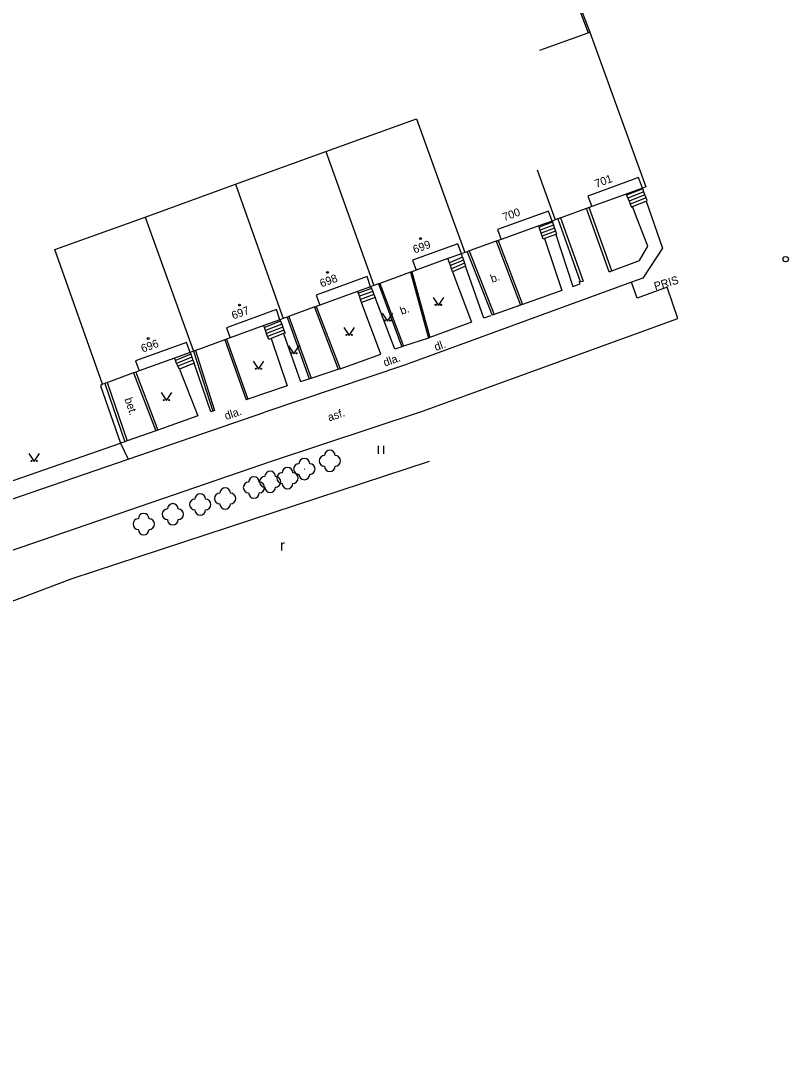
# Model space of a CAD drawing. Extents: x -577457 to -568404, y -1208466 to -1201387.
# Drawn here: x -574664.2 to -574592.3, y -1204131.9 to -1204035.2 of the extents above; entities that cross this region are included whole.
import ezdxf

# ---------------------------------------------------------------- set-up
doc = ezdxf.new("R2010")
doc.units = 0
for name, color, linetype in [('BUDOVY_MĚŘ', 7, 'Continuous'), ('BUDOVY_NEMĚŘ', 7, 'Continuous'), ('POMOC_POPIS', 7, 'Continuous'), ('ROZHRANÍ_PLOCH', 7, 'Continuous'), ('ZELEŇ', 7, 'Continuous'), ('ZN_BUDOV', 7, 'Continuous'), ('ZN_DOPLŇKOVÉ', 7, 'Continuous'), ('ZN_KULTUR', 7, 'Continuous'), ('Č_POPIS_ORIENT', 7, 'Continuous')]:
    doc.layers.add(name, color=color, linetype=linetype)

msp = doc.modelspace()

# ---------------------------------------------------------------- linework, layer by layer
at = {"layer": 'BUDOVY_MĚŘ'}
for points in [[(-574615.55, -1204037.98), (-574611.03, -1204036.35)], [(-574611.03, -1204036.35), (-574610.85, -1204036.28)], [(-574610.85, -1204036.28), (-574605.62, -1204050.78), (-574605.93, -1204050.89)], [(-574615.81, -1204049.17), (-574614.1, -1204053.87)], [(-574607.46, -1204051.45), (-574610.68, -1204052.63)], [(-574605.93, -1204050.89), (-574607.46, -1204051.45)], [(-574624.28, -1204052.22), (-574622.57, -1204056.93)], [(-574611.17, -1204052.8), (-574611.26, -1204052.83)], [(-574610.91, -1204052.71), (-574611.17, -1204052.8)], [(-574610.68, -1204052.63), (-574610.91, -1204052.71)], [(-574615.65, -1204054.43), (-574619.18, -1204055.71)], [(-574614.4, -1204053.98), (-574615.65, -1204054.43)], [(-574614.1, -1204053.87), (-574614.4, -1204053.98)], [(-574613.85, -1204053.78), (-574614.1, -1204053.87)], [(-574613.6, -1204053.69), (-574613.85, -1204053.78)], [(-574613.5, -1204053.65), (-574613.6, -1204053.69)], [(-574622.88, -1204057.04), (-574623.22, -1204056.1), (-574627.47, -1204057.64), (-574627.13, -1204058.58)], [(-574619.63, -1204055.87), (-574619.72, -1204055.9)], [(-574619.44, -1204055.8), (-574619.63, -1204055.87)], [(-574619.18, -1204055.71), (-574619.44, -1204055.8)], [(-574656.51, -1204069.27), (-574660.97, -1204056.65)], [(-574622.88, -1204057.04), (-574624.15, -1204057.5)], [(-574622.57, -1204056.93), (-574622.88, -1204057.04)], [(-574622.34, -1204056.85), (-574622.57, -1204056.93)], [(-574622.15, -1204056.78), (-574622.34, -1204056.85)], [(-574622.06, -1204056.75), (-574622.15, -1204056.78)], [(-574624.15, -1204057.5), (-574627.13, -1204058.58)], [(-574631.39, -1204060.13), (-574631.73, -1204059.19), (-574636.49, -1204060.92), (-574636.15, -1204061.86)], [(-574627.53, -1204058.73), (-574627.67, -1204058.78)], [(-574627.13, -1204058.58), (-574627.53, -1204058.73)], [(-574631.39, -1204060.13), (-574632.61, -1204060.57)], [(-574631.08, -1204060.02), (-574631.39, -1204060.13)], [(-574630.67, -1204059.87), (-574631.08, -1204060.02)], [(-574630.52, -1204059.82), (-574630.67, -1204059.87)], [(-574632.61, -1204060.57), (-574636.15, -1204061.86)], [(-574636.65, -1204062.04), (-574636.71, -1204062.06)], [(-574636.48, -1204061.98), (-574636.65, -1204062.04)], [(-574636.15, -1204061.86), (-574636.48, -1204061.98)], [(-574639.88, -1204063.22), (-574640.22, -1204062.27), (-574644.9, -1204063.99), (-574644.56, -1204064.92)], [(-574639.59, -1204063.11), (-574639.88, -1204063.22)], [(-574639.22, -1204062.97), (-574639.59, -1204063.11)], [(-574639.05, -1204062.91), (-574639.22, -1204062.97)], [(-574638.98, -1204062.89), (-574639.05, -1204062.91)], [(-574641.39, -1204063.77), (-574644.56, -1204064.92)], [(-574639.88, -1204063.22), (-574641.39, -1204063.77)], [(-574644.88, -1204065.04), (-574645.06, -1204065.11)], [(-574644.56, -1204064.92), (-574644.88, -1204065.04)], [(-574648.29, -1204066.29), (-574648.63, -1204065.35), (-574653.41, -1204067.08), (-574653.07, -1204068.02)], [(-574647.41, -1204065.97), (-574647.8, -1204066.11)], [(-574645.06, -1204065.11), (-574645.13, -1204065.14)], [(-574649.76, -1204066.82), (-574653.07, -1204068.02)], [(-574648.29, -1204066.29), (-574649.76, -1204066.82)], [(-574647.98, -1204066.18), (-574648.29, -1204066.29)], [(-574647.8, -1204066.11), (-574647.98, -1204066.18)], [(-574653.59, -1204068.21), (-574653.68, -1204068.24)], [(-574653.38, -1204068.13), (-574653.59, -1204068.21)], [(-574653.07, -1204068.02), (-574653.38, -1204068.13)], [(-574656.29, -1204069.19), (-574656.51, -1204069.27)], [(-574656.07, -1204069.11), (-574656.29, -1204069.19)], [(-574655.94, -1204069.06), (-574656.07, -1204069.11)]]:
    msp.add_lwpolyline(points, dxfattribs=at)
at = {"layer": 'BUDOVY_NEMĚŘ'}
for points in [[(-574635.58, -1204047.47), (-574627.11, -1204044.41)], [(-574627.11, -1204044.41), (-574624.28, -1204052.22)], [(-574644.05, -1204050.54), (-574635.58, -1204047.47)], [(-574635.58, -1204047.47), (-574631.08, -1204060.02)], [(-574652.52, -1204053.61), (-574644.05, -1204050.54)], [(-574644.05, -1204050.54), (-574639.59, -1204063.11)], [(-574660.97, -1204056.65), (-574652.52, -1204053.61)], [(-574652.52, -1204053.61), (-574647.98, -1204066.18)]]:
    msp.add_lwpolyline(points, dxfattribs=at)
at = {"layer": 'ROZHRANÍ_PLOCH'}
for points in [[(-574607.46, -1204051.45), (-574607.42, -1204051.56)], [(-574605.91, -1204050.95), (-574607.42, -1204051.56)], [(-574605.81, -1204051.23), (-574607.31, -1204051.83)], [(-574605.7, -1204051.51), (-574607.19, -1204052.11)], [(-574605.91, -1204050.95), (-574605.93, -1204050.89)], [(-574605.81, -1204051.23), (-574605.91, -1204050.95)], [(-574605.7, -1204051.51), (-574605.81, -1204051.23)], [(-574605.59, -1204051.79), (-574605.7, -1204051.51)], [(-574607.42, -1204051.56), (-574607.31, -1204051.83)], [(-574607.31, -1204051.83), (-574607.19, -1204052.11)], [(-574607.19, -1204052.11), (-574607.08, -1204052.39)], [(-574605.59, -1204051.79), (-574607.08, -1204052.39)], [(-574607.08, -1204052.39), (-574606.97, -1204052.67), (-574606.88, -1204052.63)], [(-574605.58, -1204052.11), (-574604.07, -1204056.51), (-574605.91, -1204059.33), (-574606.97, -1204059.72)], [(-574606.88, -1204052.63), (-574605.58, -1204052.11)], [(-574605.58, -1204052.11), (-574605.49, -1204052.07), (-574605.59, -1204051.79)], [(-574608.79, -1204058.63), (-574606.22, -1204057.67), (-574605.42, -1204056.32), (-574606.42, -1204053.76), (-574606.88, -1204052.63)], [(-574615.61, -1204054.54), (-574615.65, -1204054.43)], [(-574614.36, -1204054.09), (-574615.61, -1204054.54)], [(-574614.27, -1204054.37), (-574615.52, -1204054.83)], [(-574614.4, -1204053.98), (-574614.36, -1204054.09)], [(-574614.36, -1204054.09), (-574614.27, -1204054.37)], [(-574614.27, -1204054.37), (-574614.17, -1204054.66)], [(-574615.52, -1204054.83), (-574615.61, -1204054.54)], [(-574615.43, -1204055.11), (-574615.52, -1204054.83)], [(-574614.17, -1204054.66), (-574615.43, -1204055.11)], [(-574615.33, -1204055.4), (-574615.43, -1204055.11)], [(-574614.07, -1204054.94), (-574615.33, -1204055.4)], [(-574615.1, -1204055.63), (-574615.24, -1204055.68), (-574615.33, -1204055.4)], [(-574614.06, -1204055.25), (-574615.1, -1204055.63)], [(-574614.17, -1204054.66), (-574614.07, -1204054.94)], [(-574614.07, -1204054.94), (-574613.97, -1204055.22), (-574614.06, -1204055.25)], [(-574614.06, -1204055.25), (-574612.44, -1204060.11), (-574611.78, -1204059.85), (-574611.85, -1204059.67), (-574611.77, -1204059.65)], [(-574615.1, -1204055.63), (-574613.47, -1204060.5), (-574617.16, -1204061.79)], [(-574622.78, -1204057.35), (-574624.02, -1204057.88)], [(-574622.78, -1204057.35), (-574622.88, -1204057.04)], [(-574622.78, -1204057.35), (-574622.69, -1204057.63)], [(-574624.02, -1204057.88), (-574624.15, -1204057.5)], [(-574623.92, -1204058.16), (-574624.02, -1204057.88)], [(-574622.69, -1204057.63), (-574623.92, -1204058.16)], [(-574623.82, -1204058.45), (-574623.92, -1204058.16)], [(-574622.6, -1204057.92), (-574623.82, -1204058.45)], [(-574622.51, -1204058.21), (-574623.72, -1204058.73)], [(-574622.69, -1204057.63), (-574622.6, -1204057.92)], [(-574622.6, -1204057.92), (-574622.51, -1204058.21)], [(-574620.15, -1204062.86), (-574620.79, -1204063.08), (-574622.51, -1204058.21)], [(-574623.72, -1204058.73), (-574621.94, -1204063.46), (-574625.84, -1204064.89)], [(-574623.72, -1204058.73), (-574623.82, -1204058.45)], [(-574609.05, -1204058.73), (-574608.79, -1204058.63)], [(-574606.97, -1204059.72), (-574628.22, -1204067.48), (-574641.31, -1204071.87)], [(-574631.39, -1204060.13), (-574631.32, -1204060.31)], [(-574618, -1204068.69), (-574602.62, -1204063.11), (-574603.61, -1204060.18), (-574606.42, -1204061.21), (-574606.97, -1204059.72)], [(-574611.77, -1204059.65), (-574611.5, -1204059.6)], [(-574632.54, -1204060.75), (-574632.61, -1204060.57)], [(-574631.32, -1204060.31), (-574632.54, -1204060.75)], [(-574632.44, -1204061.03), (-574632.54, -1204060.75)], [(-574631.2, -1204060.59), (-574632.44, -1204061.03)], [(-574632.34, -1204061.32), (-574632.44, -1204061.03)], [(-574631.09, -1204060.87), (-574632.34, -1204061.32)], [(-574630.98, -1204061.14), (-574632.24, -1204061.6)], [(-574631.32, -1204060.31), (-574631.2, -1204060.59)], [(-574631.2, -1204060.59), (-574631.09, -1204060.87)], [(-574631.09, -1204060.87), (-574630.98, -1204061.14)], [(-574628.46, -1204065.76), (-574629.14, -1204065.99), (-574630.98, -1204061.14)], [(-574634.26, -1204067.81), (-574630.43, -1204066.44), (-574632.24, -1204061.6)], [(-574632.24, -1204061.6), (-574632.34, -1204061.32)], [(-574617.35, -1204061.86), (-574619.83, -1204062.75)], [(-574617.16, -1204061.79), (-574617.35, -1204061.86)], [(-574619.83, -1204062.75), (-574620.02, -1204062.81)], [(-574641.33, -1204063.94), (-574641.39, -1204063.77)], [(-574639.83, -1204063.35), (-574641.33, -1204063.94)], [(-574641.23, -1204064.22), (-574641.33, -1204063.94)], [(-574639.72, -1204063.63), (-574641.23, -1204064.22)], [(-574639.61, -1204063.91), (-574641.13, -1204064.51)], [(-574639.88, -1204063.22), (-574639.83, -1204063.35)], [(-574639.83, -1204063.35), (-574639.72, -1204063.63)], [(-574639.72, -1204063.63), (-574639.61, -1204063.91)], [(-574639.61, -1204063.91), (-574639.51, -1204064.19)], [(-574640.7, -1204064.99), (-574639.22, -1204069.43), (-574642.89, -1204070.67)], [(-574641.13, -1204064.51), (-574641.23, -1204064.22)], [(-574641.04, -1204064.79), (-574641.13, -1204064.51)], [(-574639.51, -1204064.19), (-574641.04, -1204064.79)], [(-574640.7, -1204064.99), (-574640.94, -1204065.08), (-574641.04, -1204064.79)], [(-574639.54, -1204064.53), (-574640.7, -1204064.99)], [(-574639.51, -1204064.19), (-574639.4, -1204064.47), (-574639.54, -1204064.53)], [(-574639.54, -1204064.53), (-574637.96, -1204069.02), (-574637.15, -1204068.77)], [(-574625.98, -1204064.94), (-574628.32, -1204065.71)], [(-574625.84, -1204064.89), (-574625.98, -1204064.94)], [(-574628.32, -1204065.71), (-574628.46, -1204065.76)], [(-574649.68, -1204067.03), (-574649.76, -1204066.82)], [(-574648.23, -1204066.46), (-574649.68, -1204067.03)], [(-574648.13, -1204066.74), (-574649.56, -1204067.31)], [(-574648.03, -1204067.02), (-574649.45, -1204067.59)], [(-574648.29, -1204066.29), (-574648.23, -1204066.46)], [(-574648.23, -1204066.46), (-574648.13, -1204066.74)], [(-574648.13, -1204066.74), (-574648.03, -1204067.02)], [(-574648.03, -1204067.02), (-574647.93, -1204067.3)], [(-574649.3, -1204067.85), (-574647.56, -1204072.22), (-574651.32, -1204073.57)], [(-574649.56, -1204067.31), (-574649.68, -1204067.03)], [(-574649.45, -1204067.59), (-574649.56, -1204067.31)], [(-574649.3, -1204067.85), (-574649.45, -1204067.59)], [(-574647.93, -1204067.3), (-574649.3, -1204067.85)], [(-574646.18, -1204071.78), (-574646.35, -1204071.84), (-574647.93, -1204067.3)], [(-574636.97, -1204068.71), (-574634.43, -1204067.87)], [(-574634.43, -1204067.87), (-574634.26, -1204067.81)], [(-574640.69, -1204076.48), (-574626.52, -1204071.78), (-574618, -1204068.69)], [(-574637.15, -1204068.77), (-574636.97, -1204068.71)], [(-574642.89, -1204070.67), (-574643.06, -1204070.73)], [(-574646, -1204071.72), (-574646.18, -1204071.78)], [(-574748.86, -1204108.21), (-574746.42, -1204107.82), (-574701.65, -1204092.63), (-574654.09, -1204076.28), (-574641.31, -1204071.87)], [(-574651.52, -1204073.64), (-574654.19, -1204074.58)], [(-574651.32, -1204073.57), (-574651.52, -1204073.64)], [(-574654.4, -1204074.65), (-574654.81, -1204074.79)], [(-574654.19, -1204074.58), (-574654.4, -1204074.65)], [(-574677.55, -1204082.7), (-574654.81, -1204074.79)], [(-574654.81, -1204074.79), (-574654.09, -1204076.28)], [(-574751.34, -1204114.8), (-574748.67, -1204113.44), (-574699.97, -1204096.84), (-574640.69, -1204076.48)]]:
    msp.add_lwpolyline(points, dxfattribs=at)
at = {"layer": 'ZELEŇ'}
msp.add_lwpolyline([(-574625.92, -1204076.5), (-574659.38, -1204087.51), (-574686.08, -1204097.58), (-574716.31, -1204107.52), (-574725, -1204111.01), (-574733.49, -1204114.81), (-574740.41, -1204119.86), (-574744.23, -1204124.05), (-574747.47, -1204125.59), (-574748.77, -1204127.45), (-574749.94, -1204131.86)], dxfattribs=at)
for centre in [(-574635.21, -1204076.45), (-574637.6, -1204077.21), (-574640.8, -1204078.41), (-574639.18, -1204078.06), (-574642.32, -1204078.94), (-574647.35, -1204080.53), (-574645.02, -1204079.97), (-574649.92, -1204081.45), (-574652.64, -1204082.37)]:
    msp.add_circle(centre, 0.0005, dxfattribs=at)
for centre, start, end in [((-574635.21, -1204075.95), 0, 179.99999), ((-574637.6, -1204076.71), 0, 179.99999), ((-574635.71, -1204076.45), 89.99999, 269.99999), ((-574634.71, -1204076.45), 270, 89.99999), ((-574640.8, -1204077.91), 0, 179.99999), ((-574639.68, -1204078.06), 89.99999, 269.99999), ((-574639.18, -1204077.56), 0, 179.99999), ((-574638.68, -1204078.06), 270, 89.99999), ((-574638.1, -1204077.21), 89.99999, 269.99999), ((-574637.1, -1204077.21), 270, 89.99999), ((-574635.21, -1204076.95), 179.99999, 359.99999), ((-574642.82, -1204078.94), 89.99999, 269.99999), ((-574642.32, -1204078.44), 0, 179.99999), ((-574641.82, -1204078.94), 270, 89.99999), ((-574641.3, -1204078.41), 89.99999, 269.99999), ((-574640.3, -1204078.41), 270, 89.99999), ((-574639.18, -1204078.56), 179.99999, 359.99999), ((-574637.6, -1204077.71), 179.99999, 359.99999), ((-574647.35, -1204080.03), 0, 179.99999), ((-574645.52, -1204079.97), 89.99999, 269.99999), ((-574645.02, -1204079.47), 0, 179.99999), ((-574644.52, -1204079.97), 270, 89.99999), ((-574642.32, -1204079.44), 179.99999, 359.99999), ((-574640.8, -1204078.91), 179.99999, 359.99999), ((-574649.92, -1204080.95), 0, 179.99999), ((-574647.85, -1204080.53), 89.99999, 269.99999), ((-574646.85, -1204080.53), 270, 89.99999), ((-574645.02, -1204080.47), 179.99999, 359.99999), ((-574652.64, -1204081.87), 0, 179.99999), ((-574650.42, -1204081.45), 89.99999, 269.99999), ((-574649.42, -1204081.45), 270, 89.99999), ((-574647.35, -1204081.03), 179.99999, 359.99999), ((-574653.14, -1204082.37), 89.99999, 269.99999), ((-574652.14, -1204082.37), 270, 89.99999), ((-574649.92, -1204081.95), 179.99999, 359.99999), ((-574652.64, -1204082.87), 179.99999, 359.99999)]:
    msp.add_arc(centre, 0.5, start, end, dxfattribs=at)
at = {"layer": 'ZN_BUDOV'}
for centre in [(-574626.72, -1204055.63), (-574635.43, -1204058.79), (-574643.68, -1204061.85), (-574652.23, -1204064.98)]:
    msp.add_circle(centre, 0.0875, dxfattribs=at)
at = {"layer": 'ZN_DOPLŇKOVÉ'}
for points in [[(-574613.24, -1204030.45), (-574611.03, -1204036.35)], [(-574613.1, -1204030.4), (-574610.85, -1204036.28)], [(-574605.93, -1204050.89), (-574606.29, -1204049.91), (-574611.04, -1204051.64), (-574610.68, -1204052.63)], [(-574614.4, -1204053.98), (-574614.74, -1204053.04), (-574619.52, -1204054.76), (-574619.18, -1204055.71)], [(-574611.26, -1204052.83), (-574613.5, -1204053.65)], [(-574609.05, -1204058.73), (-574611.17, -1204052.8)], [(-574608.79, -1204058.63), (-574610.91, -1204052.71)], [(-574613.85, -1204053.78), (-574611.77, -1204059.65)], [(-574613.6, -1204053.69), (-574611.5, -1204059.6)], [(-574619.72, -1204055.9), (-574622.06, -1204056.75)], [(-574619.63, -1204055.87), (-574617.35, -1204061.86)], [(-574619.44, -1204055.8), (-574617.16, -1204061.79)], [(-574622.34, -1204056.85), (-574620.02, -1204062.81)], [(-574622.15, -1204056.78), (-574619.83, -1204062.75)], [(-574627.67, -1204058.78), (-574630.52, -1204059.82)], [(-574627.67, -1204058.78), (-574625.98, -1204064.94)], [(-574627.53, -1204058.73), (-574625.84, -1204064.89)], [(-574630.67, -1204059.87), (-574628.46, -1204065.76)], [(-574630.52, -1204059.82), (-574628.32, -1204065.71)], [(-574636.71, -1204062.06), (-574638.98, -1204062.89)], [(-574636.65, -1204062.04), (-574634.43, -1204067.87)], [(-574636.48, -1204061.98), (-574634.26, -1204067.81)], [(-574639.22, -1204062.97), (-574637.15, -1204068.77)], [(-574639.05, -1204062.91), (-574636.97, -1204068.71)], [(-574644.88, -1204065.04), (-574642.89, -1204070.67)], [(-574645.13, -1204065.14), (-574647.41, -1204065.97)], [(-574645.06, -1204065.11), (-574643.06, -1204070.73)], [(-574647.98, -1204066.18), (-574646.18, -1204071.78)], [(-574647.8, -1204066.11), (-574646, -1204071.72)], [(-574653.68, -1204068.24), (-574655.94, -1204069.06)], [(-574653.59, -1204068.21), (-574651.52, -1204073.64)], [(-574653.38, -1204068.13), (-574651.32, -1204073.57)], [(-574656.51, -1204069.27), (-574656.7, -1204069.41), (-574654.81, -1204074.79)], [(-574656.29, -1204069.19), (-574654.4, -1204074.65)], [(-574656.07, -1204069.11), (-574654.19, -1204074.58)]]:
    msp.add_lwpolyline(points, dxfattribs=at)
for radius in [0.25, 0.0005]:
    msp.add_circle((-574592.52, -1204057.55), radius, dxfattribs=at)
at = {"layer": 'ZN_KULTUR'}
for p, q in [((-574630.64, -1204075.785), (-574630.64, -1204075.035)), ((-574630.14, -1204075.785), (-574630.14, -1204075.035))]:
    msp.add_line(p, q, dxfattribs=at)
for points in [[(-574625.55, -1204061.13), (-574625.05, -1204061.88), (-574624.55, -1204061.13)], [(-574630.3, -1204062.6), (-574629.8, -1204063.35), (-574629.3, -1204062.6)], [(-574633.91, -1204063.95), (-574633.41, -1204064.7), (-574632.91, -1204063.95)], [(-574639.08, -1204065.67), (-574638.58, -1204066.42), (-574638.08, -1204065.67)], [(-574642.4, -1204067.12), (-574641.9, -1204067.87), (-574641.4, -1204067.12)], [(-574651, -1204070.05), (-574650.5, -1204070.8), (-574650, -1204070.05)], [(-574663.41, -1204075.75), (-574662.91, -1204076.5), (-574662.41, -1204075.75)]]:
    msp.add_lwpolyline(points, dxfattribs=at)
for centre in [(-574625.3, -1204061.83), (-574624.8, -1204061.83), (-574630.05, -1204063.3), (-574629.55, -1204063.3), (-574633.66, -1204064.65), (-574633.16, -1204064.65), (-574638.83, -1204066.37), (-574638.33, -1204066.37), (-574642.15, -1204067.82), (-574641.65, -1204067.82), (-574650.75, -1204070.75), (-574650.25, -1204070.75), (-574663.16, -1204076.45), (-574662.66, -1204076.45)]:
    msp.add_circle(centre, 0.05, dxfattribs=at)

# ---------------------------------------------------------------- texts
at = {"layer": 'POMOC_POPIS'}
for s, rotation, p in [('b.', 19.83998, (-574620.01, -1204059.78)), ('PRIS', 16.27, (-574604.73, -1204060.47)), ('b.', 19.96999, (-574628.48, -1204062.78)), ('dl.', 19.60003, (-574625.28, -1204066.16)), ('dla.', 19.42, (-574630.05, -1204067.62)), ('bet.', 288.97, (-574654.46, -1204070.66)), ('dla.', 18.78998, (-574644.93, -1204072.62)), ('asf.', 18.35, (-574635.27, -1204072.75))]:
    msp.add_text(s, height=0.75, rotation=rotation, dxfattribs=at).set_placement(p)
at = {"layer": 'ZN_KULTUR'}
msp.add_text('r', height=1, dxfattribs=at).set_placement((-574639.878, -1204084.862))
at = {"layer": 'Č_POPIS_ORIENT'}
for s, rotation, p in [('701', 19.98998, (-574610.25, -1204050.87)), ('700', 19.83998, (-574618.88, -1204054)), ('699', 19.96999, (-574627.27, -1204057.03)), ('698', 19.96002, (-574635.99, -1204060.2)), ('697', 20.09999, (-574644.25, -1204063.21)), ('696', 19.96002, (-574652.74, -1204066.31))]:
    msp.add_text(s, height=0.75, rotation=rotation, dxfattribs=at).set_placement(p)

doc.saveas('drawing.dxf')
